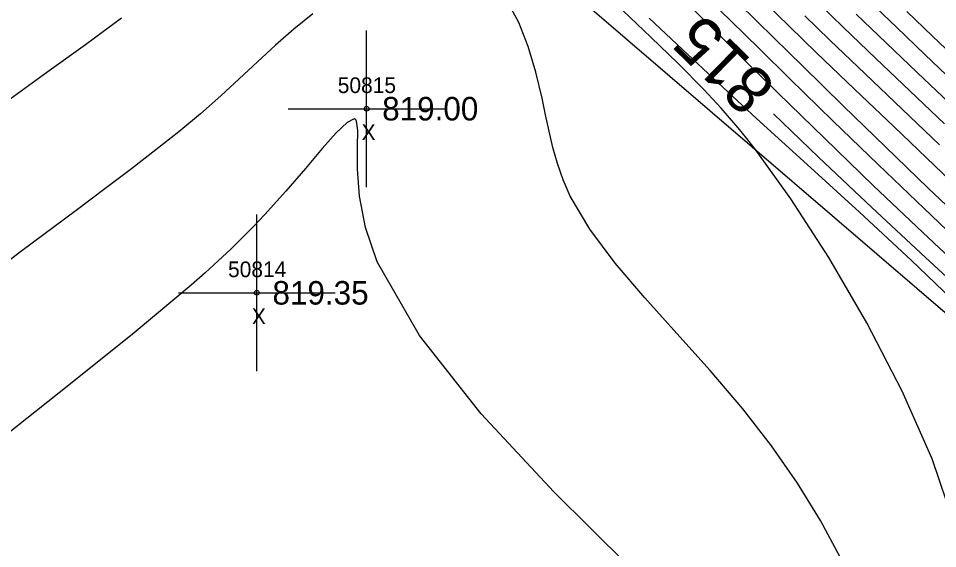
# Model space of a CAD drawing. Extents: x 1378535 to 1380697, y 997729 to 1000024.
# Drawn here: x 1378608.7 to 1378667.4, y 999815.4 to 999849.2 of the extents above; entities that cross this region are included whole.
import ezdxf

# ---------------------------------------------------------------- set-up
doc = ezdxf.new("R2010")
doc.units = 0
for name, color, linetype in [('RD_DTM_BkLn2', 7, 'Continuous'), ('RD_DTM_Major1', 7, 'Continuous'), ('RD_DTM_Major1_Lbl', 7, 'Continuous'), ('RD_DTM_Minor1', 7, 'Continuous'), ('RD_EX_Misc', 7, 'Continuous'), ('RD_EX_Misc_txCode', 7, 'Continuous'), ('RD_EX_TX_Misc_ELEV', 7, 'Continuous'), ('RD_SMD_Locator', 7, 'Continuous')]:
    doc.layers.add(name, color=color, linetype=linetype)

msp = doc.modelspace()

# ---------------------------------------------------------------- linework, layer by layer
at = {"layer": 'RD_DTM_BkLn2'}
msp.add_lwpolyline([(1378753.21, 999744.316), (1378718.796, 999791.159), (1378676.682, 999822.843), (1378639.622, 999854.713), (1378600.054, 999886.249), (1378588.163, 999885.418), (1378551.81, 999886.228), (1378537.215, 999880.675)], dxfattribs=at)
at = {"layer": 'RD_DTM_Major1'}
for points in [[(1378667.485, 999841.181), (1378665.094, 999843.459), (1378662.745, 999845.7), (1378660.491, 999847.861), (1378658.882, 999849.416)], [(1378680.75, 999814.311), (1378680.917, 999816.409), (1378680.913, 999818.258), (1378680.7, 999819.82), (1378680.454, 999820.625), (1378680.12, 999821.335), (1378679.7, 999821.979), (1378679.198, 999822.581), (1378678.617, 999823.17), (1378677.959, 999823.772), (1378677.597, 999824.09), (1378677.215, 999824.422), (1378676.811, 999824.769), (1378676.385, 999825.134), (1378675.935, 999825.521), (1378675.46, 999825.932), (1378672.885, 999828.208), (1378669.875, 999830.937), (1378666.585, 999833.972), (1378663.165, 999837.172), (1378659.768, 999840.392), (1378656.894, 999843.154)]]:
    msp.add_lwpolyline(points, dxfattribs=at)
at = {"layer": 'RD_DTM_Minor1'}
for points in [[(1378669.476, 999835.822), (1378666.763, 999838.415), (1378664.026, 999841.054), (1378661.335, 999843.669), (1378658.762, 999846.188), (1378656.934, 999847.987), (1378653.55, 999851.33)], [(1378669.399, 999834.352), (1378666.494, 999837.108), (1378663.56, 999839.918), (1378660.678, 999842.703), (1378657.929, 999845.383), (1378655.985, 999847.294), (1378654.149, 999849.104), (1378652.408, 999850.82)], [(1378661.145, 999814.86), (1378659.896, 999817.191), (1378658.422, 999819.572), (1378656.753, 999821.965), (1378654.92, 999824.327), (1378652.846, 999826.76), (1378650.728, 999829.118), (1378648.671, 999831.405), (1378646.78, 999833.626), (1378645.161, 999835.785), (1378643.918, 999837.886), (1378643.458, 999838.934), (1378643.097, 999839.973), (1378642.808, 999841.009), (1378642.567, 999842.047), (1378642.348, 999843.093), (1378642.126, 999844.153), (1378641.729, 999845.813), (1378641.239, 999847.444), (1378640.634, 999848.976), (1378639.889, 999850.335)], [(1378669.513, 999832.651), (1378666.412, 999835.572), (1378663.254, 999838.586), (1378660.142, 999841.59), (1378657.185, 999844.476), (1378655.109, 999846.521), (1378653.162, 999848.446), (1378651.323, 999850.258)], [(1378669.699, 999837.433), (1378667.156, 999839.863), (1378664.588, 999842.311), (1378662.061, 999844.723), (1378659.64, 999847.048), (1378657.917, 999848.716), (1378656.278, 999850.313)], [(1378667.793, 999842.513), (1378665.581, 999844.62), (1378663.413, 999846.688), (1378661.332, 999848.683), (1378659.84, 999850.125)], [(1378668.397, 999845.179), (1378666.542, 999846.949), (1378664.735, 999848.676), (1378662.997, 999850.345)], [(1378627.486, 999849.526), (1378626.275, 999848.558), (1378625.106, 999847.531), (1378623.955, 999846.464), (1378622.801, 999845.377), (1378621.623, 999844.291), (1378620.319, 999843.15), (1378618.946, 999842.01), (1378617.484, 999840.847), (1378615.916, 999839.637), (1378614.224, 999838.359), (1378612.39, 999836.988), (1378608.934, 999834.407), (1378605.236, 999831.605)], [(1378615.288, 999849.252), (1378612.985, 999847.556), (1378610.529, 999845.782), (1378607.936, 999843.926)], [(1378668.395, 999817.046), (1378667.005, 999821.127), (1378665.092, 999825.457), (1378662.834, 999829.815), (1378660.411, 999833.977), (1378657.999, 999837.719), (1378655.778, 999840.82), (1378655.194, 999841.569), (1378654.632, 999842.259), (1378654.083, 999842.904), (1378653.54, 999843.517), (1378652.993, 999844.112), (1378652.434, 999844.703), (1378650.803, 999846.361), (1378649.064, 999848.054), (1378647.267, 999849.748)], [(1378668.746, 999830.855), (1378665.679, 999833.818), (1378662.383, 999836.87), (1378659.033, 999839.915), (1378655.804, 999842.854), (1378653.357, 999845.12), (1378651.085, 999847.256), (1378648.963, 999849.268)], [(1378668.096, 999843.847), (1378666.064, 999845.785), (1378664.077, 999847.681), (1378662.168, 999849.512)], [(1378665.397, 999849.674), (1378667.028, 999848.114), (1378668.707, 999846.509)], [(1378647.613, 999814.316), (1378642.86, 999819.018), (1378638.231, 999824.006), (1378634.289, 999828.999), (1378631.597, 999833.712), (1378630.859, 999835.905), (1378630.478, 999837.895), (1378630.341, 999839.626), (1378630.338, 999841.039), (1378630.357, 999842.078), (1378630.286, 999842.685), (1378630.277, 999842.706), (1378630.267, 999842.725), (1378630.257, 999842.743), (1378630.245, 999842.759), (1378630.233, 999842.773), (1378630.221, 999842.785), (1378630.207, 999842.796), (1378630.192, 999842.805), (1378630.177, 999842.813), (1378630.161, 999842.819), (1378630.144, 999842.823), (1378630.127, 999842.826), (1378629.675, 999842.607), (1378628.988, 999841.946), (1378628.093, 999840.934), (1378627.014, 999839.663), (1378625.779, 999838.224), (1378624.413, 999836.709), (1378623.722, 999835.984), (1378623.003, 999835.256), (1378622.249, 999834.522), (1378621.454, 999833.775), (1378620.615, 999833.011), (1378619.724, 999832.223), (1378616.1, 999829.178), (1378612.031, 999825.909), (1378607.805, 999822.561)]]:
    msp.add_lwpolyline(points, dxfattribs=at)
at = {"layer": 'RD_EX_Misc'}
for p, q in [((1378630.917, 999838.478), (1378630.917, 999848.478)), ((1378625.917, 999843.478), (1378635.917, 999843.478)), ((1378623.916, 999826.725), (1378623.916, 999836.725)), ((1378618.916, 999831.725), (1378628.916, 999831.725))]:
    msp.add_line(p, q, dxfattribs=at)
at = {"layer": 'RD_SMD_Locator'}
for centre in [(1378630.917, 999843.478), (1378623.916, 999831.725)]:
    msp.add_circle(centre, 0.15, dxfattribs=at)

# ---------------------------------------------------------------- texts
at = {"layer": 'RD_DTM_Major1_Lbl'}
msp.add_text('815', height=3, rotation=135.66428, dxfattribs=at).set_placement((1378657.152, 999844.99))
at = {"layer": 'RD_EX_Misc_txCode'}
for s, p in [('50815', (1378629.082, 999844.478)), ('X', (1378630.602, 999841.478)), ('50814', (1378622.081, 999832.725)), ('X', (1378623.601, 999829.725))]:
    msp.add_text(s, height=1, dxfattribs=at).set_placement(p)
at = {"layer": 'RD_EX_TX_Misc_ELEV'}
for s, p in [('819.00', (1378631.917, 999842.728)), ('819.35', (1378624.916, 999830.975))]:
    msp.add_text(s, height=1.5, dxfattribs=at).set_placement(p)

doc.saveas('drawing.dxf')
